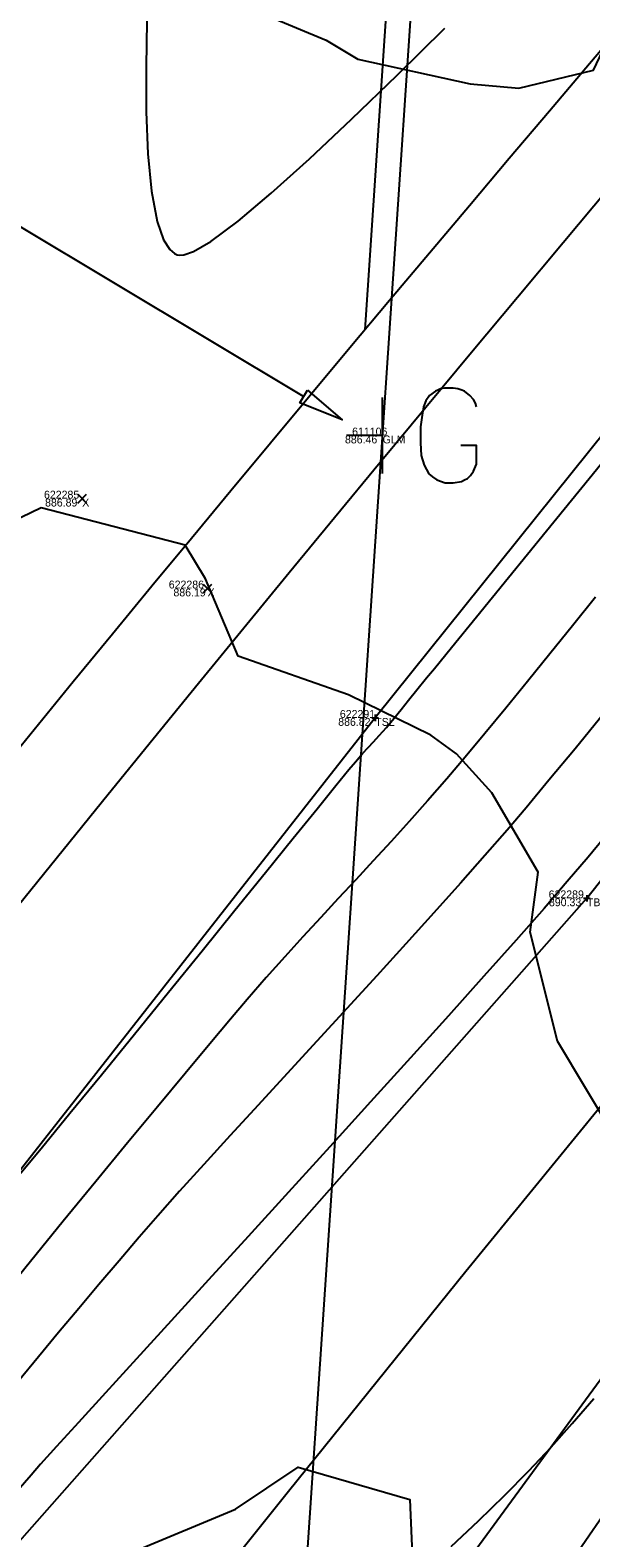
# Model space of a CAD drawing. Extents: x 1957117 to 1971063, y 701601 to 715861.
# Drawn here: x 1964638.1 to 1964663, y 708411.6 to 708478.4 of the extents above; entities that cross this region are included whole.
import ezdxf

# ---------------------------------------------------------------- set-up
doc = ezdxf.new("R2010")
doc.units = 0
for name, color, linetype in [('AP_X_Lights', 7, 'Continuous'), ('DT_P_Break_Line', 7, 'Continuous'), ('DT_X_Break_Line', 7, 'Continuous'), ('DT_X_Contour_Major', 7, 'Continuous'), ('DT_X_Contour_Minor', 7, 'Continuous'), ('DV_X_Property_Line', 7, 'Continuous'), ('GE_X_CL_20', 7, 'Continuous'), ('PV_P_Drive', 7, 'Continuous'), ('PV_P_Shoulder', 7, 'Continuous'), ('RS_Raster1', 7, 'Continuous'), ('RW_X_Esmt_RR', 7, 'Continuous'), ('RW_X_Fee_RW', 7, 'Continuous'), ('SC_Scratch1', 7, 'Continuous'), ('SC_Shading5', 7, 'Continuous'), ('UT_X_Gas_Text', 7, 'Continuous'), ('VG_X_Tree_Line_Rt', 7, 'Continuous')]:
    doc.layers.add(name, color=color, linetype=linetype)

msp = doc.modelspace()

# ---------------------------------------------------------------- linework, layer by layer
at = {"layer": 'AP_X_Lights'}
for p, q in [((1964640.239, 708457.462), (1964640.627, 708457.852)), ((1964640.239, 708457.852), (1964640.627, 708457.462)), ((1964645.792, 708453.481), (1964646.18, 708453.871)), ((1964645.792, 708453.871), (1964646.18, 708453.481))]:
    msp.add_line(p, q, dxfattribs=at)
at = {"layer": 'DT_P_Break_Line'}
for p, q in [((1964653.751, 708458.774), (1964653.751, 708462.13)), ((1964653.751, 708460.452), (1964652.154, 708460.452))]:
    msp.add_line(p, q, dxfattribs=at)
msp.add_lwpolyline([(1964657.908, 708461.721), (1964657.874, 708461.886), (1964657.775, 708462.051), (1964657.61, 708462.217), (1964657.379, 708462.415), (1964657.214, 708462.481), (1964657.081, 708462.514), (1964656.883, 708462.547), (1964656.487, 708462.547), (1964656.322, 708462.514), (1964656.222, 708462.481), (1964656.09, 708462.415), (1964655.826, 708462.217), (1964655.661, 708461.985), (1964655.562, 708461.721), (1964655.496, 708461.358), (1964655.43, 708460.829), (1964655.43, 708460.135), (1964655.463, 708459.574), (1964655.595, 708459.144), (1964655.793, 708458.748), (1964655.958, 708458.616), (1964656.156, 708458.483), (1964656.52, 708458.351), (1964656.883, 708458.351), (1964657.247, 708458.417), (1964657.379, 708458.483), (1964657.511, 708458.55), (1964657.643, 708458.682), (1964657.775, 708458.88), (1964657.908, 708459.177), (1964657.908, 708460.003), (1964657.214, 708460.003)], dxfattribs=at)
at = {"layer": 'DT_X_Break_Line'}
for points in [[(1965027.084, 708795.395), (1964985.769, 708768.725), (1964951.036, 708742.62), (1964905.566, 708706.423), (1964871.901, 708678.374), (1964831.983, 708645.313), (1964782.922, 708598.307), (1964751.996, 708567.82), (1964719.389, 708526.502), (1964685.037, 708487.314), (1964653.423, 708447.943), (1964627.715, 708415.247), (1964594.051, 708377.643), (1964565.802, 708337.308), (1964534.904, 708296.781), (1964506.85, 708256.405), (1964478.704, 708214.875), (1964453.755, 708170.775)], [(1964459.419, 708166.066), (1964484.47, 708210.071), (1964517.163, 708248.532), (1964551.272, 708286.883), (1964576.637, 708328.512), (1964605.613, 708370.101), (1964635.976, 708409.606), (1964662.807, 708439.954), (1964694.29, 708479.765), (1964724.075, 708520.081), (1964753.89, 708554.285), (1964794.454, 708592.201), (1964843.924, 708634.62), (1964878.394, 708661.199), (1964893.281, 708673.503), (1964913.837, 708697.422), (1964957.262, 708730.313), (1964994.166, 708761.913), (1965030.611, 708787.347)], [(1965041.837, 708774.578), (1965010.271, 708750.665), (1964969.626, 708721.958), (1964924.341, 708685.464), (1964900.18, 708665.667), (1964887.175, 708651.723), (1964860.054, 708620.024), (1964813.093, 708578.67), (1964771.951, 708542.904), (1964742.265, 708507.977), (1964705.969, 708472.325), (1964672.96, 708431.648), (1964649.579, 708399.778), (1964617.533, 708362.045), (1964589.28, 708321.646), (1964558.497, 708282.029), (1964530.137, 708238.87), (1964501.633, 708199.836), (1964472.058, 708159.676)]]:
    msp.add_lwpolyline(points, dxfattribs=at)
at = {"layer": 'DT_X_Contour_Major'}
for points in [[(1964664.047, 708443.203), (1964662.858, 708441.78), (1964661.938, 708440.694), (1964660.907, 708439.508), (1964659.663, 708438.098), (1964658.238, 708436.501), (1964656.666, 708434.751), (1964654.981, 708432.885), (1964653.217, 708430.938), (1964651.406, 708428.946), (1964649.583, 708426.945), (1964647.782, 708424.97), (1964646.035, 708423.058), (1964644.376, 708421.243), (1964642.839, 708419.562), (1964641.458, 708418.05), (1964640.266, 708416.743), (1964639.297, 708415.676), (1964638.584, 708414.886), (1964638.162, 708414.409), (1964637.577, 708413.728)], [(1964664.047, 708443.203), (1964662.858, 708441.78), (1964661.938, 708440.694), (1964660.907, 708439.508), (1964659.663, 708438.098), (1964658.238, 708436.501), (1964656.666, 708434.751), (1964654.981, 708432.885), (1964653.217, 708430.938), (1964651.406, 708428.946), (1964649.583, 708426.945), (1964647.782, 708424.97), (1964646.035, 708423.058), (1964644.376, 708421.243), (1964642.839, 708419.562), (1964641.458, 708418.05), (1964640.266, 708416.743), (1964639.297, 708415.676), (1964638.584, 708414.886), (1964638.162, 708414.409), (1964637.577, 708413.728)], [(1964656.784, 708411.242), (1964657.997, 708412.388), (1964659.155, 708413.51), (1964660.236, 708414.598), (1964661.216, 708415.64), (1964662.154, 708416.69), (1964663.118, 708417.8)], [(1964656.784, 708411.242), (1964657.997, 708412.388), (1964659.155, 708413.51), (1964660.236, 708414.598), (1964661.216, 708415.64), (1964662.154, 708416.69), (1964663.118, 708417.8)]]:
    msp.add_lwpolyline(points, dxfattribs=at)
at = {"layer": 'DT_X_Contour_Minor'}
for points in [[(1964643.3, 708478.809), (1964643.263, 708476.782), (1964643.271, 708474.795), (1964643.343, 708472.932), (1964643.497, 708471.281), (1964643.753, 708469.927), (1964644.042, 708469.116), (1964644.315, 708468.695), (1964644.526, 708468.514), (1964644.641, 708468.456), (1964644.727, 708468.434), (1964644.943, 708468.447), (1964645.372, 708468.602), (1964646.129, 708469.046), (1964647.341, 708469.947), (1964648.813, 708471.184), (1964650.505, 708472.707), (1964652.376, 708474.467), (1964654.389, 708476.412), (1964656.502, 708478.494)], [(1964643.3, 708478.809), (1964643.263, 708476.782), (1964643.271, 708474.795), (1964643.343, 708472.932), (1964643.497, 708471.281), (1964643.753, 708469.927), (1964644.042, 708469.116), (1964644.315, 708468.695), (1964644.526, 708468.514), (1964644.641, 708468.456), (1964644.727, 708468.434), (1964644.943, 708468.447), (1964645.372, 708468.602), (1964646.129, 708469.046), (1964647.341, 708469.947), (1964648.813, 708471.184), (1964650.505, 708472.707), (1964652.376, 708474.467), (1964654.389, 708476.412), (1964656.502, 708478.494)], [(1964637.494, 708427.533), (1964638.611, 708428.88), (1964639.888, 708430.432), (1964641.283, 708432.136), (1964642.753, 708433.939), (1964644.258, 708435.79), (1964645.756, 708437.635), (1964647.204, 708439.423), (1964648.563, 708441.101), (1964649.789, 708442.617), (1964650.842, 708443.917), (1964651.679, 708444.95), (1964652.259, 708445.664), (1964652.541, 708446.005), (1964652.855, 708446.362), (1964653.11, 708446.639), (1964653.346, 708446.89), (1964653.602, 708447.167), (1964653.915, 708447.524), (1964654.252, 708447.924), (1964654.571, 708448.314), (1964654.901, 708448.724), (1964655.269, 708449.182), (1964655.702, 708449.718), (1964656.046, 708450.14), (1964656.797, 708451.059), (1964657.905, 708452.418), (1964659.326, 708454.159), (1964661.01, 708456.224), (1964662.911, 708458.555), (1964664.981, 708461.093)], [(1964637.494, 708427.533), (1964638.611, 708428.88), (1964639.888, 708430.432), (1964641.283, 708432.136), (1964642.753, 708433.939), (1964644.258, 708435.79), (1964645.756, 708437.635), (1964647.204, 708439.423), (1964648.563, 708441.101), (1964649.789, 708442.617), (1964650.842, 708443.917), (1964651.679, 708444.95), (1964652.259, 708445.664), (1964652.541, 708446.005), (1964652.855, 708446.362), (1964653.11, 708446.639), (1964653.346, 708446.89), (1964653.602, 708447.167), (1964653.915, 708447.524), (1964654.252, 708447.924), (1964654.571, 708448.314), (1964654.901, 708448.724), (1964655.269, 708449.182), (1964655.702, 708449.718), (1964656.046, 708450.14), (1964656.797, 708451.059), (1964657.905, 708452.418), (1964659.326, 708454.159), (1964661.01, 708456.224), (1964662.911, 708458.555), (1964664.981, 708461.093)], [(1964663.193, 708453.293), (1964662.174, 708452.028), (1964661.164, 708450.779), (1964660.173, 708449.559), (1964659.211, 708448.382), (1964658.286, 708447.261), (1964657.409, 708446.212), (1964656.589, 708445.247), (1964655.744, 708444.275), (1964654.924, 708443.353), (1964654.123, 708442.469), (1964653.336, 708441.614), (1964652.558, 708440.776), (1964651.782, 708439.943), (1964651.003, 708439.104), (1964650.216, 708438.249), (1964649.415, 708437.366), (1964648.594, 708436.445), (1964647.748, 708435.473), (1964647.011, 708434.608), (1964646.083, 708433.504), (1964644.992, 708432.197), (1964643.768, 708430.723), (1964642.441, 708429.117), (1964641.04, 708427.416), (1964639.594, 708425.655), (1964638.133, 708423.871), (1964636.687, 708422.098)], [(1964663.193, 708453.293), (1964662.174, 708452.028), (1964661.164, 708450.779), (1964660.173, 708449.559), (1964659.211, 708448.382), (1964658.286, 708447.261), (1964657.409, 708446.212), (1964656.589, 708445.247), (1964655.744, 708444.275), (1964654.924, 708443.353), (1964654.123, 708442.469), (1964653.336, 708441.614), (1964652.558, 708440.776), (1964651.782, 708439.943), (1964651.003, 708439.104), (1964650.216, 708438.249), (1964649.415, 708437.366), (1964648.594, 708436.445), (1964647.748, 708435.473), (1964647.011, 708434.608), (1964646.083, 708433.504), (1964644.992, 708432.197), (1964643.768, 708430.723), (1964642.441, 708429.117), (1964641.04, 708427.416), (1964639.594, 708425.655), (1964638.133, 708423.871), (1964636.687, 708422.098)], [(1964663.56, 708448.133), (1964662.282, 708446.579), (1964661.124, 708445.181), (1964660.11, 708443.968), (1964659.264, 708442.971), (1964658.285, 708441.845), (1964657.198, 708440.618), (1964656.023, 708439.309), (1964654.779, 708437.937), (1964653.486, 708436.521), (1964652.165, 708435.08), (1964650.834, 708433.633), (1964649.515, 708432.199), (1964648.227, 708430.797), (1964646.991, 708429.447), (1964645.825, 708428.167), (1964644.751, 708426.977), (1964643.787, 708425.895), (1964642.955, 708424.941), (1964642.065, 708423.903), (1964641.173, 708422.852), (1964640.278, 708421.79), (1964639.383, 708420.72), (1964638.49, 708419.642), (1964637.599, 708418.559)], [(1964663.56, 708448.133), (1964662.282, 708446.579), (1964661.124, 708445.181), (1964660.11, 708443.968), (1964659.264, 708442.971), (1964658.285, 708441.845), (1964657.198, 708440.618), (1964656.023, 708439.309), (1964654.779, 708437.937), (1964653.486, 708436.521), (1964652.165, 708435.08), (1964650.834, 708433.633), (1964649.515, 708432.199), (1964648.227, 708430.797), (1964646.991, 708429.447), (1964645.825, 708428.167), (1964644.751, 708426.977), (1964643.787, 708425.895), (1964642.955, 708424.941), (1964642.065, 708423.903), (1964641.173, 708422.852), (1964640.278, 708421.79), (1964639.383, 708420.72), (1964638.49, 708419.642), (1964637.599, 708418.559)]]:
    msp.add_lwpolyline(points, dxfattribs=at)
at = {"layer": 'DV_X_Property_Line'}
msp.add_line((1964652.969, 708465.134), (1964709.289, 709301.865), dxfattribs=at)
at = {"layer": 'GE_X_CL_20'}
msp.add_arc((1966139.697, 707219.062), 1909.859, 120.84471, 144.852303, dxfattribs=at)
at = {"layer": 'PV_P_Drive'}
for p, q in [((1964653.423, 708448.089), (1964653.423, 708447.797)), ((1964653.277, 708447.943), (1964653.569, 708447.943)), ((1964653.423, 708447.943), (1964653.423, 708447.943)), ((1964662.807, 708440.1), (1964662.807, 708439.808)), ((1964662.661, 708439.954), (1964662.953, 708439.954)), ((1964662.807, 708439.954), (1964662.807, 708439.954))]:
    msp.add_line(p, q, dxfattribs=at)
at = {"layer": 'RW_X_Esmt_RR'}
msp.add_line((1964633.302, 708156.644), (1964685.104, 708926.249), dxfattribs=at)
for centre, radius, start, end in [((1966120.586, 707244.515), 1904.605, 120.74585, 145.147416), ((1966139.697, 707219.062), 1879.859, 120.84471, 144.852303), ((1966139.697, 707219.062), 1939.859, 124.097571, 144.852303)]:
    msp.add_arc(centre, radius, start, end, dxfattribs=at)
at = {"layer": 'RW_X_Fee_RW'}
msp.add_lwpolyline([(1963881.046, 707276.431), (1964172.578, 707701.964), (1964668.324, 708419.582), (1964735.207, 708501.875), (1964966.496, 708718.802), (1965107.468, 708816.338), (1965585.552, 709094.216), (1966091.861, 709326.705), (1966247.281, 709386.816), (1966633.174, 709551.737), (1966943.202, 709670.565), (1967172.032, 709812.662), (1967935.697, 710373.174), (1968346.714, 710683.963), (1968484.345, 710796.182), (1968743.632, 711067.038), (1968903.937, 711275.819), (1969041.222, 711501.316), (1969638.166, 712572.015), (1970019.077, 713196.718)], dxfattribs=at)
at = {"layer": 'SC_Shading5'}
for points in [[(1963589.678, 706586.994), (1963626.625, 706689.548), (1963651.76, 706746.832), (1963668.09, 706778.596), (1963682.768, 706805.402), (1963734.424, 706911.594), (1963826.849, 707116.717), (1963877.258, 707215.645), (1963964.981, 707354.472), (1964070.526, 707509.355), (1964132.574, 707601.994), (1964163.9, 707642.169), (1964191.2, 707685.167), (1964278.98, 707807.131), (1964326.11, 707874.364), (1964396.427, 707968.962), (1964508.519, 708133.679), (1964655.588, 708336.552), (1964745.319, 708429.172), (1964840.327, 708522.317), (1964988.178, 708660.245), (1965089.796, 708739.041), (1965251.743, 708835.216), (1965415.807, 708922.048), (1965866.2, 709149.38), (1966173.543, 709294.131), (1966283.627, 709338.196), (1966534.003, 709419.214), (1966689.084, 709471.266), (1967008.468, 709641.817), (1967166.677, 709750.124), (1967422.113, 709931.083), (1967818.707, 710198.831), (1968187.021, 710459.852), (1968360.589, 710592.493), (1968496.543, 710707.847), (1968606.427, 710809.378), (1968733.391, 710937.091), (1968807.28, 711025.4), (1968843.008, 711077.094), (1968863.233, 711106.099), (1968909.747, 711171.311), (1968974.133, 711279.559), (1969130.932, 711546.915), (1969247.433, 711744.686), (1969402.714, 712016.424), (1969505.287, 712191.789), (1969666.311, 712460.805), (1969771.586, 712639.896), (1969880.058, 712820.917), (1969964.994, 712955.706), (1969990.005, 713000.084), (1970030.065, 713068.479)], [(1963609.915, 706579.703), (1963646.615, 706681.572), (1963671.193, 706737.585), (1963687.092, 706768.511), (1963701.884, 706795.526), (1963753.906, 706902.469), (1963846.249, 707107.41), (1963895.973, 707204.994), (1963982.966, 707342.667), (1964088.35, 707497.312), (1964150.015, 707589.379), (1964181.502, 707629.761), (1964209.024, 707673.109), (1964296.517, 707794.674), (1964343.552, 707861.772), (1964413.958, 707956.489), (1964526.123, 708121.313), (1964672.104, 708322.686), (1964760.576, 708414.006), (1964855.195, 708506.77), (1965002.134, 708643.847), (1965101.925, 708721.226), (1965262.272, 708816.451), (1965425.685, 708902.939), (1965875.63, 709130.044), (1966182.13, 709274.398), (1966290.944, 709317.954), (1966540.737, 709398.785), (1966697.632, 709451.445), (1967019.644, 709623.399), (1967178.971, 709732.471), (1967434.35, 709913.39), (1967830.945, 710181.14), (1968199.774, 710442.525), (1968374.086, 710575.735), (1968510.806, 710691.739), (1968621.36, 710793.889), (1968749.296, 710922.58), (1968824.413, 711012.355), (1968860.678, 711064.827), (1968880.812, 711093.701), (1968927.778, 711159.547), (1968992.655, 711268.62), (1969149.476, 711536.015), (1969266.039, 711733.891), (1969421.336, 712005.657), (1969523.8, 712180.835), (1969684.812, 712449.831), (1969790.084, 712628.917), (1969898.385, 712809.653), (1969983.474, 712944.685), (1970008.657, 712989.367), (1970048.626, 713057.607)]]:
    msp.add_spline(points, degree=3, dxfattribs=at)
at = {"layer": 'UT_X_Gas_Text'}
msp.add_lwpolyline([(1964650.245, 708462.178), (1964629.162, 708474.793)], dxfattribs=at)
msp.add_lwpolyline([(1964650.416, 708462.464), (1964651.961, 708461.151), (1964650.074, 708461.892)], close=True, dxfattribs=at)
at = {"layer": 'VG_X_Tree_Line_Rt'}
for points in [[(1964639.543, 708485.631), (1964645.402, 708479.942), (1964648.621, 708479.062), (1964651.25, 708477.955), (1964652.65, 708477.122), (1964657.636, 708476.033), (1964659.792, 708475.835), (1964663.101, 708476.633), (1964664.187, 708478.933), (1964664.343, 708481.962), (1964668.396, 708484.269), (1964671.974, 708481.897), (1964672.144, 708482.171), (1964681.13, 708484.314), (1964683.409, 708487.585), (1964682.932, 708491.612), (1964683.789, 708493.991), (1964685.594, 708497.932), (1964685.693, 708501.546), (1964686.526, 708504.487), (1964686.38, 708509.619), (1964686.602, 708512.877)], [(1964664.011, 708429.432), (1964661.508, 708433.623), (1964660.29, 708438.448), (1964660.641, 708441.119), (1964658.589, 708444.631), (1964657.029, 708446.348), (1964655.886, 708447.185), (1964652.239, 708448.961), (1964647.34, 708450.684), (1964645.904, 708454.098), (1964644.996, 708455.602), (1964638.609, 708457.245), (1964633.37, 708454.73)], [(1964635.034, 708397.141), (1964638.257, 708398.104), (1964641.601, 708401.499), (1964640.953, 708405.613), (1964642.716, 708411.017), (1964647.234, 708412.894), (1964650.01, 708414.755), (1964654.95, 708413.334), (1964655.297, 708405.406), (1964654.272, 708401.732), (1964649.858, 708398.094), (1964645.374, 708396.406), (1964641.028, 708393.632), (1964637.097, 708387.841)]]:
    msp.add_lwpolyline(points, dxfattribs=at)

# ---------------------------------------------------------------- texts
at = {"layer": 'PV_P_Shoulder'}
for s, p in [('886.46', (1964652.081, 708460.102)), ('886.89', (1964638.785, 708457.307)), ('886.19', (1964644.476, 708453.326)), ('886.82', (1964651.781, 708447.593)), ('890.33', (1964661.123, 708439.604))]:
    msp.add_text(s, height=0.35, dxfattribs=at).set_placement(p)
at = {"layer": 'RS_Raster1'}
for s, p in [('611106', (1964652.398, 708460.452)), ('622285', (1964638.738, 708457.657)), ('622286', (1964644.269, 708453.676)), ('622291', (1964651.854, 708447.943)), ('622289', (1964661.109, 708439.954))]:
    msp.add_text(s, height=0.35, dxfattribs=at).set_placement(p)
at = {"layer": 'SC_Scratch1'}
for s, p in [('GLM', (1964653.751, 708460.102)), ('X', (1964640.433, 708457.307)), ('X', (1964645.986, 708453.326)), ('TSL', (1964653.423, 708447.593)), ('TB', (1964662.807, 708439.604))]:
    msp.add_text(s, height=0.35, dxfattribs=at).set_placement(p)

doc.saveas('drawing.dxf')
